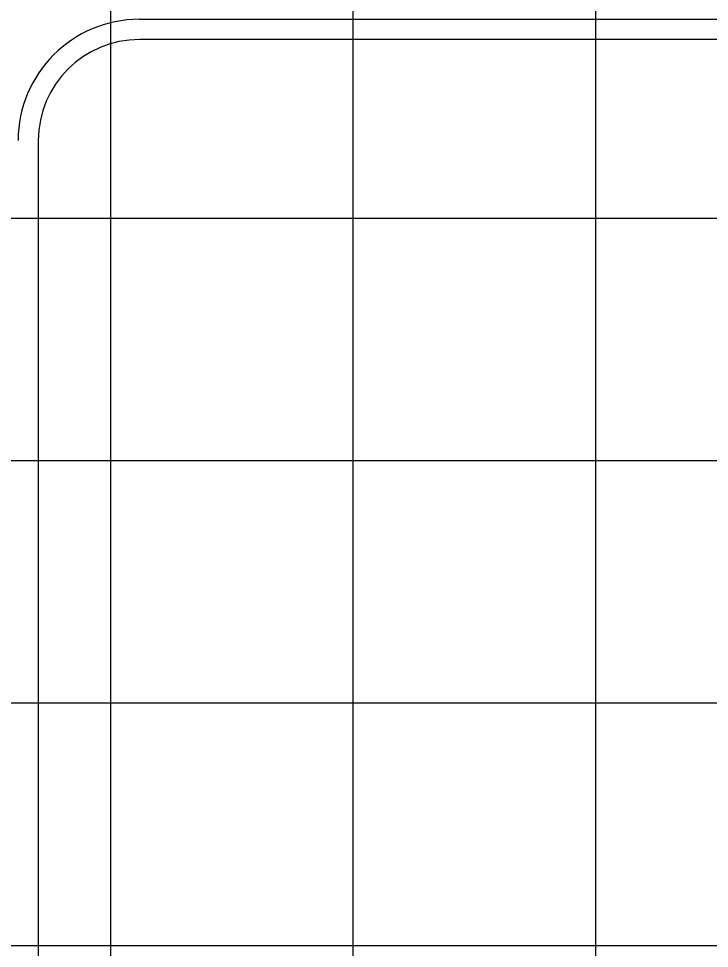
# Model space of a CAD drawing. Extents: x 2193008 to 2198143, y 1236112 to 1237864.
# Drawn here: x 2196685.95 to 2196691.64, y 1237209.02 to 1237216.69 of the extents above; entities that cross this region are included whole.
import ezdxf

# ---------------------------------------------------------------- set-up
doc = ezdxf.new("R2010")
doc.units = 0
doc.layers.add('GSCOLORFILL', color=7, linetype='Continuous')
doc.layers.add('M-ROADS', color=7, linetype='Continuous')

msp = doc.modelspace()

# ---------------------------------------------------------------- linework, layer by layer
at = {"layer": 'GSCOLORFILL'}
for p, q in [((2196686.9415, 1237216.6858), (2196706.9415, 1237216.6858)), ((2196686.9415, 1237216.6858), (2196706.9415, 1237216.6858)), ((2196706.9415, 1237216.5192), (2196686.9415, 1237216.5192)), ((2196686.1081, 1237215.6858), (2196686.1081, 1237204.1858))]:
    msp.add_line(p, q, dxfattribs=at)
for radius in [1, 0.8333]:
    msp.add_arc((2196686.9415, 1237215.6858), radius, 90, 180, dxfattribs=at)
at = {"layer": 'M-ROADS'}
for p, q in [((2196686.7065, 1237153.0462), (2196686.7065, 1237223.0462)), ((2196688.7065, 1237153.0462), (2196688.7065, 1237223.0462)), ((2196690.7065, 1237153.0462), (2196690.7065, 1237223.0462)), ((2196614.7065, 1237215.0462), (2196874.7065, 1237215.0462)), ((2196614.7065, 1237213.0462), (2196874.7065, 1237213.0462)), ((2196614.7065, 1237211.0462), (2196874.7065, 1237211.0462)), ((2196614.7065, 1237209.0462), (2196874.7065, 1237209.0462))]:
    msp.add_line(p, q, dxfattribs=at)

doc.saveas('drawing.dxf')
